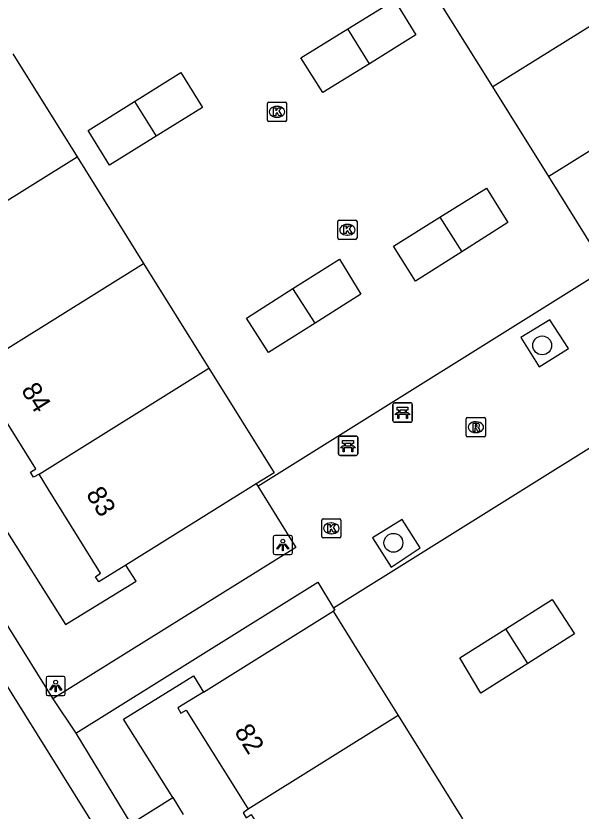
# Model space of a CAD drawing. Extents: x 159280 to 160375, y 384531 to 385872.
# Drawn here: x 159744.59 to 159773.91, y 385483.41 to 385524.66 of the extents above; entities that cross this region are included whole.
import ezdxf

# ---------------------------------------------------------------- set-up
doc = ezdxf.new("R2010")
doc.units = 0
for name, color, linetype in [('IMGEO_Bank', 7, 'Continuous'), ('IMGEO_Boom', 7, 'Continuous'), ('IMGEO_Groenvoorziening', 7, 'Continuous'), ('IMGEO_Kolk', 7, 'Continuous'), ('IMGEO_Lichtpunt', 7, 'Continuous'), ('IMGEO_Pand', 7, 'Continuous'), ('IMGEO_Pand_nummerreeks', 7, 'Continuous'), ('IMGEO_Rijbaan_lokaal_open', 7, 'Continuous'), ('IMGEO_Rioolput', 7, 'Continuous'), ('IMGEO_Voetpad_open', 7, 'Continuous')]:
    doc.layers.add(name, color=color, linetype=linetype)

msp = doc.modelspace()

# ---------------------------------------------------------------- linework, layer by layer
at = {"layer": 'IMGEO_Bank'}
for p, q in [((159764.152, 385503.656), (159764.152, 385504.497)), ((159764.152, 385504.497), (159764.152, 385503.656)), ((159764.227, 385504.581), (159765.068, 385504.581)), ((159765.068, 385504.581), (159764.227, 385504.581)), ((159765.152, 385504.506), (159765.152, 385503.665)), ((159765.152, 385503.665), (159765.152, 385504.506)), ((159764.849, 385503.979), (159764.456, 385503.979)), ((159764.461, 385504.087), (159764.461, 385504.193)), ((159764.505, 385504.193), (159764.505, 385504.087)), ((159764.793, 385504.199), (159764.511, 385504.199)), ((159764.511, 385504.081), (159764.793, 385504.081)), ((159764.799, 385504.087), (159764.799, 385504.193)), ((159764.843, 385504.193), (159764.843, 385504.087)), ((159765.077, 385503.581), (159764.236, 385503.581)), ((159764.236, 385503.581), (159765.077, 385503.581)), ((159761.323, 385501.934), (159761.323, 385502.775)), ((159761.323, 385502.775), (159761.323, 385501.934)), ((159761.398, 385502.859), (159762.239, 385502.859)), ((159762.239, 385502.859), (159761.398, 385502.859)), ((159762.323, 385502.784), (159762.323, 385501.943)), ((159762.323, 385501.943), (159762.323, 385502.784)), ((159761.632, 385502.365), (159761.632, 385502.471)), ((159761.676, 385502.471), (159761.676, 385502.365)), ((159761.964, 385502.477), (159761.682, 385502.477)), ((159761.682, 385502.359), (159761.964, 385502.359)), ((159761.97, 385502.365), (159761.97, 385502.471)), ((159762.014, 385502.471), (159762.014, 385502.365)), ((159762.02, 385502.257), (159761.627, 385502.257)), ((159762.248, 385501.859), (159761.407, 385501.859)), ((159761.407, 385501.859), (159762.248, 385501.859))]:
    msp.add_line(p, q, dxfattribs=at)
for points in [[(159764.455, 385504.199), (159764.369, 385504.199), (159764.369, 385504.36), (159764.932, 385504.36), (159764.932, 385504.199), (159764.849, 385504.199)], [(159764.399, 385503.979), (159764.257, 385503.979), (159764.369, 385504.081), (159764.455, 385504.081)], [(159764.449, 385503.972), (159764.449, 385503.765), (159764.406, 385503.765), (159764.406, 385503.972)], [(159764.849, 385504.081), (159764.932, 385504.081), (159765.044, 385503.979), (159764.905, 385503.979)], [(159764.899, 385503.972), (159764.899, 385503.765), (159764.855, 385503.765), (159764.855, 385503.972)], [(159761.57, 385502.257), (159761.428, 385502.257), (159761.54, 385502.359), (159761.626, 385502.359)], [(159761.626, 385502.477), (159761.54, 385502.477), (159761.54, 385502.638), (159762.103, 385502.638), (159762.103, 385502.477), (159762.02, 385502.477)], [(159762.02, 385502.359), (159762.103, 385502.359), (159762.215, 385502.257), (159762.076, 385502.257)], [(159761.62, 385502.25), (159761.62, 385502.043), (159761.577, 385502.043), (159761.577, 385502.25)], [(159762.07, 385502.25), (159762.07, 385502.043), (159762.026, 385502.043), (159762.026, 385502.25)]]:
    msp.add_lwpolyline(points, dxfattribs=at)
for centre, radius, start, end in [((159764.23, 385504.503), 0.0779, 92.4484, 184.2845), ((159764.23, 385504.503), 0.0779, 92.4484, 184.2845), ((159765.074, 385504.503), 0.0779, 2.4484, 94.2845), ((159765.074, 385504.503), 0.0779, 2.4484, 94.2845), ((159764.399, 385503.972), 0.00671, 2.8957, 87.1043), ((159764.456, 385503.972), 0.00671, 92.8957, 177.1043), ((159764.454, 385504.192), 0.00671, 2.8957, 87.1043), ((159764.454, 385504.088), 0.00671, 272.8957, 357.1043), ((159764.511, 385504.192), 0.00671, 92.8957, 177.1043), ((159764.511, 385504.088), 0.00671, 182.8957, 267.1043), ((159764.793, 385504.192), 0.00671, 2.8957, 87.1043), ((159764.793, 385504.088), 0.00671, 272.8957, 357.1043), ((159764.85, 385504.192), 0.00671, 92.8957, 177.1043), ((159764.85, 385504.088), 0.00671, 182.8957, 267.1043), ((159764.848, 385503.972), 0.00671, 2.8957, 87.1043), ((159764.905, 385503.972), 0.00671, 92.8957, 177.1043), ((159764.23, 385503.659), 0.0779, 182.4484, 274.2845), ((159764.23, 385503.659), 0.0779, 182.4484, 274.2845), ((159765.074, 385503.659), 0.0779, 272.4484, 4.2845), ((159765.074, 385503.659), 0.0779, 272.4484, 4.2845), ((159761.401, 385502.781), 0.0779, 92.4484, 184.2845), ((159761.401, 385502.781), 0.0779, 92.4484, 184.2845), ((159762.245, 385502.781), 0.0779, 2.4484, 94.2845), ((159762.245, 385502.781), 0.0779, 2.4484, 94.2845), ((159761.625, 385502.47), 0.00671, 2.8957, 87.1043), ((159761.625, 385502.366), 0.00671, 272.8957, 357.1043), ((159761.682, 385502.47), 0.00671, 92.8957, 177.1043), ((159761.682, 385502.366), 0.00671, 182.8957, 267.1043), ((159761.964, 385502.47), 0.00671, 2.8957, 87.1043), ((159761.964, 385502.366), 0.00671, 272.8957, 357.1043), ((159762.021, 385502.47), 0.00671, 92.8957, 177.1043), ((159762.021, 385502.366), 0.00671, 182.8957, 267.1043), ((159761.401, 385501.937), 0.0779, 182.4484, 274.2845), ((159761.401, 385501.937), 0.0779, 182.4484, 274.2845), ((159761.57, 385502.25), 0.00671, 2.8957, 87.1043), ((159761.627, 385502.25), 0.00671, 92.8957, 177.1043), ((159762.019, 385502.25), 0.00671, 2.8957, 87.1043), ((159762.076, 385502.25), 0.00671, 92.8957, 177.1043), ((159762.245, 385501.937), 0.0779, 272.4484, 4.2845), ((159762.245, 385501.937), 0.0779, 272.4484, 4.2845)]:
    msp.add_arc(centre, radius, start, end, dxfattribs=at)
at = {"layer": 'IMGEO_Boom'}
for centre in [(159771.895, 385507.565), (159764.176, 385497.323)]:
    msp.add_circle(centre, 0.489, dxfattribs=at)
at = {"layer": 'IMGEO_Groenvoorziening'}
for points in [[(159757.064, 385500.384), (159757.139, 385500.263)], [(159744.06, 385497.994), (159747.167, 385493.083), (159750.827, 385495.326), (159750.291, 385496.166)], [(159761.076, 385493.927), (159761.136, 385493.827), (159761.058, 385493.778)], [(159752.741, 385484.11), (159750.177, 385488.18), (159753.809, 385490.421), (159754.316, 385489.583)]]:
    msp.add_lwpolyline(points, dxfattribs=at)
at = {"layer": 'IMGEO_Kolk'}
for p, q in [((159757.637, 385519.255), (159757.637, 385520.107)), ((159757.712, 385520.181), (159758.564, 385520.181)), ((159758.638, 385520.107), (159758.638, 385519.255)), ((159758.125, 385519.961), (159758.15, 385519.961)), ((159758.148, 385519.401), (159758.123, 385519.401)), ((159758.564, 385519.181), (159757.712, 385519.181)), ((159761.288, 385513.137), (159761.288, 385513.989)), ((159761.363, 385514.063), (159762.215, 385514.063)), ((159761.776, 385513.843), (159761.801, 385513.843)), ((159762.289, 385513.989), (159762.289, 385513.137)), ((159762.215, 385513.063), (159761.363, 385513.063)), ((159761.799, 385513.283), (159761.774, 385513.283)), ((159760.454, 385497.649), (159760.454, 385498.501)), ((159760.529, 385498.575), (159761.381, 385498.575)), ((159760.942, 385498.355), (159760.967, 385498.355)), ((159761.455, 385498.501), (159761.455, 385497.649)), ((159760.965, 385497.795), (159760.94, 385497.795)), ((159761.381, 385497.575), (159760.529, 385497.575))]:
    msp.add_line(p, q, dxfattribs=at)
for points in [[(159757.637, 385519.255), (159757.637, 385520.107)], [(159757.712, 385520.181), (159758.564, 385520.181)], [(159758.638, 385520.107), (159758.638, 385519.255)], [(159757.958, 385519.881), (159758.081, 385519.881), (159758.081, 385519.73), (159758.211, 385519.881), (159758.375, 385519.881), (159758.229, 385519.73), (159758.382, 385519.481), (159758.23, 385519.481), (159758.145, 385519.645), (159758.081, 385519.578), (159758.081, 385519.481), (159757.958, 385519.481), (159757.958, 385519.881)], [(159758.564, 385519.181), (159757.712, 385519.181)], [(159761.288, 385513.137), (159761.288, 385513.989)], [(159761.363, 385514.063), (159762.215, 385514.063)], [(159762.289, 385513.989), (159762.289, 385513.137)], [(159761.609, 385513.763), (159761.732, 385513.763), (159761.732, 385513.612), (159761.862, 385513.763), (159762.026, 385513.763), (159761.88, 385513.612), (159762.033, 385513.363), (159761.881, 385513.363), (159761.796, 385513.527), (159761.732, 385513.46), (159761.732, 385513.363), (159761.609, 385513.363), (159761.609, 385513.763)], [(159762.215, 385513.063), (159761.363, 385513.063)], [(159760.454, 385497.649), (159760.454, 385498.501)], [(159760.529, 385498.575), (159761.381, 385498.575)], [(159760.775, 385498.275), (159760.898, 385498.275), (159760.898, 385498.124), (159761.028, 385498.275), (159761.192, 385498.275), (159761.046, 385498.124), (159761.199, 385497.875), (159761.047, 385497.875), (159760.962, 385498.039), (159760.898, 385497.972), (159760.898, 385497.875), (159760.775, 385497.875), (159760.775, 385498.275)], [(159761.455, 385498.501), (159761.455, 385497.649)], [(159761.381, 385497.575), (159760.529, 385497.575)]]:
    msp.add_lwpolyline(points, dxfattribs=at)
for centre, start, end in [((159757.714, 385520.105), 91.552, 178.448), ((159757.714, 385520.105), 91.552, 178.448), ((159758.562, 385520.105), 1.552, 88.448), ((159758.562, 385520.105), 1.552, 88.448), ((159757.714, 385519.257), 181.552, 268.448), ((159757.714, 385519.257), 181.552, 268.448), ((159758.562, 385519.257), 271.552, 358.448), ((159758.562, 385519.257), 271.552, 358.448), ((159761.365, 385513.987), 91.552, 178.448), ((159761.365, 385513.987), 91.552, 178.448), ((159762.213, 385513.987), 1.552, 88.448), ((159762.213, 385513.987), 1.552, 88.448), ((159761.365, 385513.139), 181.552, 268.448), ((159761.365, 385513.139), 181.552, 268.448), ((159762.213, 385513.139), 271.552, 358.448), ((159762.213, 385513.139), 271.552, 358.448), ((159760.531, 385498.499), 91.552, 178.448), ((159760.531, 385498.499), 91.552, 178.448), ((159761.379, 385498.499), 1.552, 88.448), ((159761.379, 385498.499), 1.552, 88.448), ((159760.531, 385497.651), 181.552, 268.448), ((159760.531, 385497.651), 181.552, 268.448), ((159761.379, 385497.651), 271.552, 358.448), ((159761.379, 385497.651), 271.552, 358.448)]:
    msp.add_arc(centre, 0.0765, start, end, dxfattribs=at)
for centre, major_axis, ratio, start_param, end_param in [((159758.124, 385519.681), (-0.387, 0.002), 0.722429, 4.712389, 7.853982), ((159758.149, 385519.681), (-0.39, 0.002), 0.717154, 1.570796, 4.712389), ((159761.775, 385513.563), (-0.387, 0.002), 0.722429, 4.712389, 7.853982), ((159761.8, 385513.563), (-0.39, 0.002), 0.717154, 1.570796, 4.712389), ((159760.941, 385498.075), (-0.387, 0.002), 0.722429, 4.712389, 7.853982), ((159760.966, 385498.075), (-0.39, 0.002), 0.717154, 1.570796, 4.712389)]:
    msp.add_ellipse(centre, major_axis=major_axis, ratio=ratio, start_param=start_param, end_param=end_param, dxfattribs=at)
at = {"layer": 'IMGEO_Lichtpunt'}
for p, q in [((159757.941, 385497.614), (159757.941, 385496.807)), ((159757.941, 385497.614), (159757.941, 385496.807)), ((159758.843, 385497.709), (159758.035, 385497.709)), ((159758.843, 385497.709), (159758.035, 385497.709)), ((159758.937, 385496.807), (159758.937, 385497.614)), ((159758.937, 385496.807), (159758.937, 385497.614)), ((159758.035, 385496.713), (159758.843, 385496.713)), ((159758.035, 385496.713), (159758.843, 385496.713)), ((159747.058, 385490.391), (159746.25, 385490.391)), ((159747.058, 385490.391), (159746.25, 385490.391)), ((159746.156, 385490.296), (159746.156, 385489.489)), ((159746.156, 385490.296), (159746.156, 385489.489)), ((159747.152, 385489.489), (159747.152, 385490.296)), ((159747.152, 385489.489), (159747.152, 385490.296)), ((159746.25, 385489.395), (159747.058, 385489.395)), ((159746.25, 385489.395), (159747.058, 385489.395))]:
    msp.add_line(p, q, dxfattribs=at)
for points in [[(159758.315, 385497.278), (159758.354, 385497.25), (159758.166, 385496.988), (159758.128, 385497.015), (159758.315, 385497.278)], [(159758.417, 385497.23), (159758.464, 385497.23), (159758.464, 385496.908), (159758.417, 385496.908), (159758.417, 385497.23)], [(159758.527, 385497.25), (159758.565, 385497.277), (159758.752, 385497.015), (159758.713, 385496.987), (159758.527, 385497.25)], [(159746.53, 385489.96), (159746.569, 385489.932), (159746.381, 385489.67), (159746.343, 385489.697), (159746.53, 385489.96)], [(159746.742, 385489.932), (159746.78, 385489.959), (159746.967, 385489.697), (159746.928, 385489.669), (159746.742, 385489.932)], [(159746.632, 385489.912), (159746.679, 385489.912), (159746.679, 385489.59), (159746.632, 385489.59), (159746.632, 385489.912)]]:
    msp.add_lwpolyline(points, dxfattribs=at)
for centre in [(159758.44, 385497.412), (159746.655, 385490.094)]:
    msp.add_circle(centre, 0.0994, dxfattribs=at)
for centre, start, end in [((159758.035, 385497.614), 90, 180), ((159758.035, 385497.614), 90, 180), ((159758.843, 385497.614), 0, 90), ((159758.843, 385497.614), 0, 90), ((159758.035, 385496.807), 180, 270), ((159758.035, 385496.807), 180, 270), ((159758.843, 385496.807), 270, 0), ((159758.843, 385496.807), 270, 360), ((159746.25, 385490.296), 90, 180), ((159746.25, 385490.296), 90, 180), ((159747.058, 385490.296), 0, 90), ((159747.058, 385490.296), 0, 90), ((159746.25, 385489.489), 180, 270), ((159746.25, 385489.489), 180, 270), ((159747.058, 385489.489), 270, 0), ((159747.058, 385489.489), 270, 360)]:
    msp.add_arc(centre, 0.0946, start, end, dxfattribs=at)
at = {"layer": 'IMGEO_Pand'}
for points in [[(159779.169, 385527.11), (159769.337, 385520.973)], [(159761.809, 385523.988), (159764.226, 385525.479), (159765.345, 385523.672), (159762.932, 385522.177)], [(159769.337, 385520.973), (159766.432, 385525.628)], [(159762.932, 385522.177), (159760.518, 385520.681), (159759.381, 385522.49), (159761.809, 385523.988)], [(159762.932, 385522.177), (159761.809, 385523.988)], [(159744.427, 385522.691), (159747.761, 385517.349)], [(159782.068, 385522.451), (159772.242, 385516.319)], [(159750.741, 385520.216), (159753.149, 385521.726), (159754.265, 385519.908), (159751.868, 385518.418)], [(159772.242, 385516.319), (159769.337, 385520.973)], [(159751.868, 385518.418), (159749.45, 385516.915), (159748.333, 385518.706), (159750.741, 385520.216)], [(159750.741, 385520.216), (159751.868, 385518.418)], [(159738.963, 385511.858), (159747.761, 385517.349)], [(159747.761, 385517.349), (159751.213, 385511.818)], [(159776.111, 385512.264), (159775.147, 385511.664), (159772.242, 385516.319)], [(159766.583, 385514.209), (159769.007, 385515.728), (159770.116, 385513.938), (159767.719, 385512.419)], [(159767.719, 385512.419), (159765.321, 385510.899), (159764.184, 385512.706), (159766.583, 385514.209)], [(159766.583, 385514.209), (159767.719, 385512.419)], [(159742.135, 385506.152), (159751.213, 385511.818)], [(159751.213, 385511.818), (159754.601, 385506.388)], [(159758.966, 385510.512), (159761.372, 385512.045), (159762.492, 385510.215), (159760.111, 385508.717)], [(159760.111, 385508.717), (159757.696, 385507.197), (159756.561, 385508.98), (159758.966, 385510.512)], [(159760.111, 385508.717), (159758.966, 385510.512)], [(159745.801, 385500.892), (159745.509, 385500.723), (159745.352, 385500.981), (159745.621, 385501.153), (159743.416, 385504.683), (159742.467, 385506.246), (159742.183, 385506.075), (159742.135, 385506.152)], [(159745.801, 385500.892), (159754.601, 385506.388)], [(159754.601, 385506.388), (159757.989, 385500.96), (159757.064, 385500.384)], [(159750.291, 385496.166), (159748.894, 385495.296), (159748.721, 385495.554), (159748.988, 385495.744), (159746.278, 385500.093), (159745.801, 385500.892)], [(159757.064, 385500.384), (159750.291, 385496.166)], [(159770.003, 385492.859), (159772.411, 385494.389), (159773.573, 385492.6), (159771.144, 385491.06)], [(159754.316, 385489.583), (159761.058, 385493.778)], [(159761.058, 385493.778), (159762.438, 385491.551), (159764.429, 385488.357)], [(159771.144, 385491.06), (159768.714, 385489.519), (159767.629, 385491.351), (159770.003, 385492.859)], [(159771.144, 385491.06), (159770.003, 385492.859)], [(159754.316, 385489.583), (159752.989, 385488.757), (159753.155, 385488.49), (159753.431, 385488.645), (159756.159, 385484.277), (159756.642, 385483.504)], [(159764.429, 385488.357), (159756.642, 385483.504)], [(159764.429, 385488.357), (159767.76, 385483.011)], [(159756.642, 385483.504), (159756.373, 385483.32), (159756.536, 385483.064), (159756.789, 385483.226), (159759.045, 385479.626), (159759.967, 385478.155)]]:
    msp.add_lwpolyline(points, dxfattribs=at)
at = {"layer": 'IMGEO_Rijbaan_lokaal_open'}
msp.add_lwpolyline([(159771.645, 385445.743), (159713.93, 385538.401)], dxfattribs=at)
at = {"layer": 'IMGEO_Rioolput'}
for p, q in [((159767.953, 385502.895), (159767.953, 385503.747)), ((159768.028, 385503.821), (159768.88, 385503.821)), ((159768.441, 385503.601), (159768.466, 385503.601)), ((159768.954, 385503.747), (159768.954, 385502.895)), ((159768.88, 385502.821), (159768.028, 385502.821)), ((159768.464, 385503.041), (159768.439, 385503.041))]:
    msp.add_line(p, q, dxfattribs=at)
for points in [[(159767.953, 385502.895), (159767.953, 385503.747)], [(159768.028, 385503.821), (159768.88, 385503.821)], [(159768.954, 385503.747), (159768.954, 385502.895)], [(159768.542, 385503.519), (159768.29, 385503.521), (159768.29, 385503.121)], [(159768.29, 385503.121), (159768.414, 385503.121), (159768.414, 385503.283), (159768.425, 385503.283)], [(159768.468, 385503.44), (159768.414, 385503.44), (159768.414, 385503.359)], [(159768.414, 385503.359), (159768.466, 385503.359)], [(159768.472, 385503.254), (159768.543, 385503.121), (159768.683, 385503.121), (159768.618, 385503.247)], [(159768.88, 385502.821), (159768.028, 385502.821)]]:
    msp.add_lwpolyline(points, dxfattribs=at)
for centre, radius, start, end in [((159768.03, 385503.745), 0.0765, 91.552, 178.448), ((159768.03, 385503.745), 0.0765, 91.552, 178.448), ((159768.878, 385503.745), 0.0765, 1.552, 88.448), ((159768.878, 385503.745), 0.0765, 1.552, 88.448), ((159768.424, 385503.23), 0.0533, 26.0293, 88.6989), ((159768.45, 385503.548), 0.19, 274.7715, 282.9687), ((159768.474, 385503.344), 0.0964, 77.0061, 93.1865), ((159768.488, 385503.401), 0.0378, 276.6634, 79.6772), ((159768.541, 385503.409), 0.109, 350.3612, 89.416), ((159768.539, 385503.409), 0.112, 277.5842, 350.9817), ((159768.523, 385503.194), 0.108, 29.5134, 73.7905), ((159768.03, 385502.897), 0.0765, 181.552, 268.448), ((159768.03, 385502.897), 0.0765, 181.552, 268.448), ((159768.878, 385502.897), 0.0765, 271.552, 358.448), ((159768.878, 385502.897), 0.0765, 271.552, 358.448)]:
    msp.add_arc(centre, radius, start, end, dxfattribs=at)
for centre, major_axis, ratio, start_param, end_param in [((159768.44, 385503.321), (-0.387, 0.002), 0.722429, 4.712389, 7.853982), ((159768.465, 385503.321), (-0.39, 0.002), 0.717154, 1.570796, 4.712389)]:
    msp.add_ellipse(centre, major_axis=major_axis, ratio=ratio, start_param=start_param, end_param=end_param, dxfattribs=at)
at = {"layer": 'IMGEO_Voetpad_open'}
for points in [[(159757.139, 385500.263), (159776.179, 385512.153)], [(159773.266, 385507.399), (159772.285, 385508.886), (159770.792, 385507.981), (159771.738, 385506.461), (159773.266, 385507.399)], [(159780.089, 385505.807), (159761.076, 385493.927)], [(159757.139, 385500.263), (159759.111, 385497.08), (159746.51, 385489.224)], [(159765.556, 385497.06), (159764.631, 385498.527), (159763.094, 385497.588), (159764.057, 385496.064), (159765.556, 385497.06)], [(159744.06, 385497.994), (159741.895, 385496.637), (159746.51, 385489.224)], [(159747.694, 385487.44), (159760.26, 385495.29), (159761.076, 385493.927)], [(159746.51, 385489.224), (159747.694, 385487.44)], [(159747.694, 385487.44), (159750.562, 385482.737), (159752.741, 385484.11)], [(159752.741, 385484.11), (159753.272, 385483.228)]]:
    msp.add_lwpolyline(points, dxfattribs=at)

# ---------------------------------------------------------------- texts
at = {"layer": 'IMGEO_Pand_nummerreeks'}
for s, rotation, p in [('84', 301.988, (159744.834, 385505.244)), ('83', 301.9307, (159748.199, 385499.847)), ('82', 301.988, (159755.893, 385487.534))]:
    msp.add_text(s, height=1, rotation=rotation, dxfattribs=at).set_placement(p)

doc.saveas('drawing.dxf')
